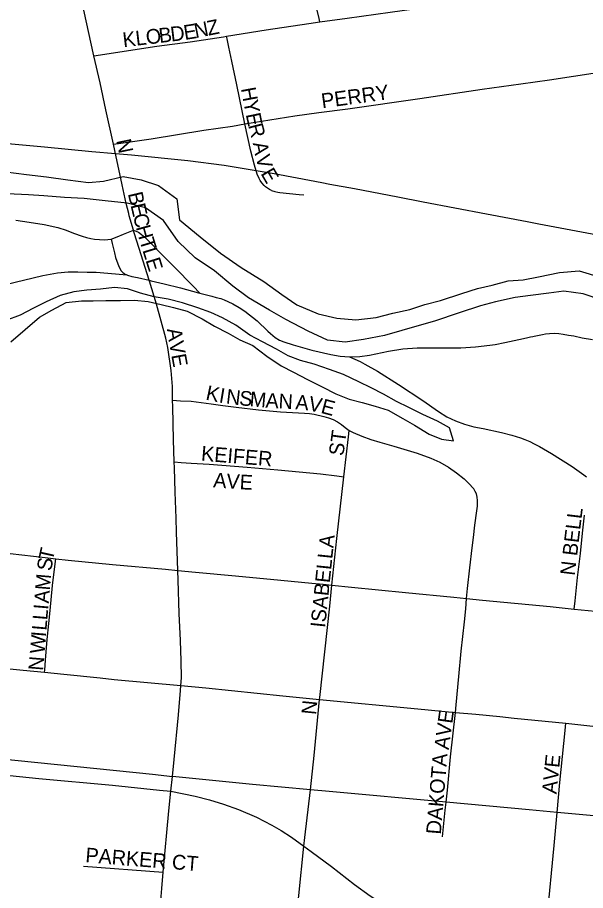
# Model space of a CAD drawing. Extents: x -209 to 4852, y 0 to 905.
# Drawn here: x 90.79 to 98.07, y 279.43 to 290.63 of the extents above; entities that cross this region are included whole.
import ezdxf

# ---------------------------------------------------------------- set-up
doc = ezdxf.new("R2010")
doc.units = 0
for name, color, linetype in [('GM_X_Airport_Location_Class_2', 7, 'Continuous'), ('GM_X_Airport_Location_Class_3', 7, 'Continuous'), ('GM_X_Corporation', 7, 'Continuous'), ('GM_X_Major_Lake', 7, 'Continuous'), ('GM_X_Major_River', 7, 'Continuous'), ('GM_X_US_Route', 7, 'Continuous')]:
    doc.layers.add(name, color=color, linetype=linetype)

msp = doc.modelspace()

# ---------------------------------------------------------------- linework, layer by layer
at = {"layer": 'GM_X_Airport_Location_Class_2'}
for points in [[(94.665, 290.574), (94.655, 290.616), (94.628, 290.74), (94.574, 290.977), (94.48, 291.405), (94.426, 291.646), (94.326, 292.145)], [(91.77, 290.139), (91.52, 291.277), (91.425, 291.716)], [(94.665, 290.574), (95.015, 290.623), (95.567, 290.697), (95.875, 290.743), (96.357, 290.827), (96.54, 290.854), (96.663, 290.864)], [(93.469, 290.389), (93.979, 290.47), (94.526, 290.554), (94.665, 290.574)], [(91.77, 290.139), (92.576, 290.262), (93.004, 290.319), (93.431, 290.383), (93.469, 290.389)], [(93.706, 289.265), (93.601, 289.766), (93.536, 290.068), (93.5, 290.25), (93.476, 290.357), (93.469, 290.389)], [(92.019, 289.004), (91.924, 289.446), (91.848, 289.791), (91.77, 290.139)], [(93.706, 289.265), (94.345, 289.369), (94.654, 289.413), (95.025, 289.457), (95.948, 289.59), (96.748, 289.711), (97.241, 289.78), (97.609, 289.83), (98.225, 289.923), (98.533, 289.962)], [(92.019, 289.004), (92.113, 289.018), (92.501, 289.075), (93.177, 289.185), (93.547, 289.238), (93.706, 289.265)], [(94.048, 288.413), (94.019, 288.426), (93.993, 288.441), (93.97, 288.459), (93.951, 288.477), (93.922, 288.509), (93.901, 288.54), (93.887, 288.565), (93.863, 288.622), (93.826, 288.738), (93.78, 288.917), (93.706, 289.265)], [(92.216, 288.118), (92.184, 288.243), (92.131, 288.483), (92.036, 288.923), (92.019, 289.004)], [(94.048, 288.413), (94.09, 288.4), (94.126, 288.392), (94.153, 288.387), (94.4, 288.361), (94.459, 288.357)], [(92.275, 287.904), (92.223, 288.088), (92.216, 288.118)], [(90.77, 288.029), (90.941, 288.004), (91.133, 287.974), (91.308, 287.937), (91.414, 287.901), (91.508, 287.866), (91.617, 287.827), (91.676, 287.81), (91.731, 287.797), (91.778, 287.789), (91.84, 287.784), (91.902, 287.78), (91.949, 287.782), (91.991, 287.787)], [(91.991, 287.787), (92.069, 287.819), (92.15, 287.852), (92.275, 287.904)], [(92.275, 287.904), (92.339, 287.877), (92.38, 287.849), (92.421, 287.814), (92.665, 287.564), (92.801, 287.43), (93.041, 287.184), (93.126, 287.096)], [(92.778, 285.721), (92.776, 285.898), (92.759, 286.105), (92.716, 286.398), (92.69, 286.52), (92.631, 286.737), (92.572, 286.954), (92.48, 287.25), (92.476, 287.261), (92.348, 287.667), (92.286, 287.869), (92.278, 287.893), (92.275, 287.904)], [(91.991, 287.787), (92.003, 287.733), (92.033, 287.614), (92.046, 287.554), (92.087, 287.438), (92.119, 287.382), (92.139, 287.361), (92.151, 287.352), (92.161, 287.345), (92.191, 287.33)], [(88.536, 286.693), (88.625, 286.684), (88.773, 286.695), (89.03, 286.737), (89.142, 286.764), (89.321, 286.808), (89.738, 286.913), (89.921, 286.971), (90.271, 287.097), (90.549, 287.181), (90.636, 287.206), (91.113, 287.323), (91.302, 287.354), (91.441, 287.367), (91.563, 287.367), (91.682, 287.366), (91.798, 287.364), (92.144, 287.334), (92.191, 287.33)], [(92.191, 287.33), (92.201, 287.325), (92.256, 287.31), (92.33, 287.294), (92.476, 287.261), (92.502, 287.255), (92.671, 287.216), (92.879, 287.162), (93.111, 287.1), (93.126, 287.096)], [(93.126, 287.096), (93.279, 287.057), (93.335, 287.041), (93.395, 287.025), (93.437, 287.01), (93.488, 286.99), (93.552, 286.957), (93.631, 286.912), (93.704, 286.864), (93.862, 286.74), (94, 286.608), (94.031, 286.578), (94.093, 286.526), (94.15, 286.493), (94.205, 286.471), (94.323, 286.431), (94.563, 286.365), (94.805, 286.307), (94.928, 286.287), (95.048, 286.28)], [(95.048, 286.28), (95.179, 286.284), (95.304, 286.301), (95.547, 286.353), (95.73, 286.382), (95.914, 286.395), (96.099, 286.396), (96.473, 286.396), (96.661, 286.406), (96.847, 286.427), (96.912, 286.438), (97.036, 286.461), (97.278, 286.515), (97.334, 286.528), (97.368, 286.536), (97.395, 286.541), (97.414, 286.544), (97.519, 286.564), (97.56, 286.572), (97.609, 286.579), (97.673, 286.583), (97.729, 286.579), (97.785, 286.57), (97.854, 286.557), (97.922, 286.547), (98.028, 286.524), (98.161, 286.5)], [(95.048, 286.28), (95.181, 286.217), (95.241, 286.186), (95.403, 286.094), (95.672, 285.925), (95.984, 285.717), (96.185, 285.576), (96.293, 285.511), (96.407, 285.456), (96.521, 285.415), (96.642, 285.381), (96.761, 285.36), (96.993, 285.308), (97.126, 285.273), (97.181, 285.257), (97.239, 285.24), (97.294, 285.218), (97.36, 285.191), (97.415, 285.164), (97.483, 285.129), (97.637, 285.037), (97.901, 284.874), (98.052, 284.765), (98.086, 284.741)], [(92.778, 285.721), (92.881, 285.716), (93.018, 285.71), (93.272, 285.677), (93.424, 285.655), (93.592, 285.634), (93.879, 285.599), (94.162, 285.575), (94.471, 285.557), (94.532, 285.55), (94.594, 285.542), (94.717, 285.515), (94.776, 285.497), (94.836, 285.475), (94.893, 285.447), (94.945, 285.411), (94.991, 285.374), (95.026, 285.347), (95.043, 285.335)], [(92.799, 284.93), (92.789, 285.214), (92.779, 285.639), (92.778, 285.721)], [(94.975, 284.741), (95.034, 285.251), (95.043, 285.335)], [(95.043, 285.335), (95.092, 285.31), (95.203, 285.261), (95.318, 285.22), (95.436, 285.183), (95.615, 285.132), (95.913, 285.044), (96.09, 284.981), (96.205, 284.928), (96.314, 284.865), (96.417, 284.793), (96.514, 284.713), (96.587, 284.643), (96.622, 284.605)], [(92.799, 284.93), (92.887, 284.925), (93.018, 284.917), (93.246, 284.902), (93.733, 284.864), (94.125, 284.83), (94.672, 284.777), (94.883, 284.753), (94.975, 284.741)], [(92.845, 283.538), (92.828, 284.031), (92.822, 284.208), (92.812, 284.544), (92.802, 284.856), (92.799, 284.93)], [(94.821, 283.352), (94.884, 283.949), (94.975, 284.741)], [(96.548, 283.179), (96.56, 283.31), (96.59, 283.571), (96.619, 283.831), (96.635, 283.962), (96.654, 284.119), (96.678, 284.302), (96.685, 284.363), (96.689, 284.435), (96.684, 284.477), (96.673, 284.521), (96.658, 284.553), (96.639, 284.584), (96.622, 284.605)], [(97.926, 283.044), (97.938, 283.151), (97.971, 283.447), (98.006, 283.758), (98.034, 284.017), (98.058, 284.25)], [(89.522, 283.869), (89.814, 283.839), (90.223, 283.801), (90.694, 283.755), (91.146, 283.705), (91.28, 283.69)], [(91.136, 282.233), (91.138, 282.261), (91.148, 282.391), (91.171, 282.656), (91.192, 282.858), (91.208, 283.024), (91.239, 283.348), (91.272, 283.626), (91.28, 283.69)], [(91.28, 283.69), (91.438, 283.673), (92.008, 283.615), (92.688, 283.554), (92.845, 283.538)], [(92.845, 283.538), (93.073, 283.516), (93.585, 283.469), (94.167, 283.414), (94.564, 283.376), (94.708, 283.363), (94.821, 283.352)], [(92.885, 282.062), (92.891, 282.163), (92.887, 282.38), (92.881, 282.64), (92.864, 282.988), (92.848, 283.416), (92.845, 283.538)], [(94.663, 281.885), (94.665, 281.909), (94.792, 283.083), (94.821, 283.352)], [(94.821, 283.352), (95.072, 283.327), (95.764, 283.258), (96.385, 283.195), (96.548, 283.179)], [(96.403, 281.719), (96.413, 281.817), (96.447, 282.178), (96.479, 282.504), (96.52, 282.882), (96.537, 283.049), (96.548, 283.179)], [(96.548, 283.179), (96.753, 283.157), (97.618, 283.075), (97.926, 283.044)], [(97.926, 283.044), (98.732, 282.964), (99.262, 282.91), (99.395, 282.896), (99.463, 282.889)], [(89.404, 282.402), (89.874, 282.358), (90.863, 282.259), (91.136, 282.233)], [(91.136, 282.233), (91.382, 282.209), (91.848, 282.163), (92.029, 282.143), (92.885, 282.062)], [(92.776, 280.899), (92.799, 281.117), (92.854, 281.69), (92.881, 281.999), (92.885, 282.062)], [(92.885, 282.062), (93.202, 282.033), (94.19, 281.931), (94.663, 281.885)], [(94.544, 280.728), (94.593, 281.165), (94.663, 281.885)], [(94.663, 281.885), (95.923, 281.763), (96.403, 281.719)], [(96.285, 280.567), (96.302, 280.723), (96.342, 281.15), (96.403, 281.719)], [(96.403, 281.719), (96.666, 281.695), (96.973, 281.665), (97.156, 281.647), (97.818, 281.579)], [(97.708, 280.437), (97.741, 280.821), (97.809, 281.489), (97.818, 281.579)], [(97.818, 281.579), (98.205, 281.539), (99.195, 281.435), (99.325, 281.421)], [(92.756, 280.707), (92.776, 280.899)], [(92.657, 279.67), (92.73, 280.456), (92.756, 280.707)], [(94.462, 280.004), (94.473, 280.114), (94.544, 280.728)], [(96.239, 280.124), (96.274, 280.467), (96.285, 280.567)], [(97.575, 278.701), (97.569, 278.831), (97.58, 279.08), (97.672, 280.012), (97.708, 280.437)], [(94.357, 278.998), (94.395, 279.371), (94.462, 280.004)], [(91.637, 279.749), (92.657, 279.67), (92.657, 279.67)], [(92.614, 279.152), (92.638, 279.46), (92.657, 279.67)]]:
    msp.add_lwpolyline(points, dxfattribs=at)
at = {"layer": 'GM_X_Corporation'}
for points in [[(89.292, 281.253), (90.799, 281.101), (92.52, 280.927), (92.776, 280.899)], [(89.9, 280.99), (91.065, 280.87), (92.006, 280.785), (92.612, 280.722), (92.756, 280.707)], [(107.764, 279.499), (106.864, 279.58), (106.803, 279.585), (106.094, 279.655), (105.967, 279.667), (105.35, 279.725), (105.059, 279.752), (104.446, 279.809), (104.162, 279.836), (102.341, 280.008), (101.255, 280.11), (100.777, 280.154), (99.888, 280.235), (99.215, 280.299), (99.021, 280.317), (97.708, 280.437), (97.351, 280.469), (96.285, 280.567), (94.787, 280.706), (94.544, 280.728), (93.803, 280.793), (92.776, 280.899)], [(92.756, 280.707), (93.067, 280.645), (93.251, 280.6), (93.432, 280.544), (93.621, 280.474), (93.853, 280.375), (94.05, 280.272), (94.168, 280.203), (94.303, 280.118), (94.462, 280.004), (94.555, 279.937), (94.815, 279.741), (95.11, 279.512), (95.311, 279.367), (95.466, 279.267), (95.628, 279.174), (95.766, 279.105), (95.855, 279.065), (96.02, 278.994), (96.194, 278.929), (96.37, 278.872), (96.549, 278.827), (96.731, 278.791), (96.86, 278.773)]]:
    msp.add_lwpolyline(points, dxfattribs=at)
at = {"layer": 'GM_X_Major_Lake'}
for points in [[(90.641, 288.652), (90.906, 288.615), (91.163, 288.586), (91.435, 288.549), (91.7, 288.513), (91.89, 288.531), (92.142, 288.593), (92.377, 288.55)], [(92.377, 288.55), (92.595, 288.476), (92.834, 288.303), (92.865, 288.037), (93.133, 287.818), (93.394, 287.606), (93.655, 287.425), (93.947, 287.243), (94.178, 287.078), (94.372, 286.945), (94.643, 286.832), (94.885, 286.773), (95.127, 286.752), (95.386, 286.784), (95.6, 286.84), (95.821, 286.887), (96.012, 286.951), (96.211, 287), (96.486, 287.092), (96.685, 287.156), (96.876, 287.197), (97.082, 287.253), (97.272, 287.264), (97.471, 287.304), (97.738, 287.359), (97.989, 287.383), (98.26, 287.301)], [(93.551, 287.184), (93.313, 287.38), (93.066, 287.546), (92.851, 287.756), (92.66, 288.026), (92.429, 288.191), (92.195, 288.25), (91.915, 288.28), (91.642, 288.309), (91.392, 288.322), (91.127, 288.344), (90.93, 288.356), (90.657, 288.37)], [(98.283, 287.004), (98.042, 287.086), (97.793, 287.122), (97.602, 287.096), (97.366, 287.064), (97.168, 287.038), (96.916, 286.983), (96.725, 286.934), (96.45, 286.842), (96.136, 286.736), (95.937, 286.68), (95.716, 286.616), (95.494, 286.553), (95.227, 286.499), (94.991, 286.466), (94.764, 286.494), (94.516, 286.607), (94.231, 286.758), (94.022, 286.877), (93.752, 287.035), (93.551, 287.184)]]:
    msp.add_lwpolyline(points, dxfattribs=at)
at = {"layer": 'GM_X_Major_River'}
msp.add_lwpolyline([(90.706, 286.472), (91.071, 286.788), (91.231, 286.878), (91.413, 286.975), (91.61, 286.996), (91.761, 286.995), (91.92, 287.002), (92.109, 287), (92.291, 287.006), (92.465, 286.99), (92.631, 286.951), (92.79, 286.912), (92.963, 286.865), (93.159, 286.765), (93.317, 286.672), (93.491, 286.58), (93.641, 286.495), (93.807, 286.426), (93.988, 286.288), (94.168, 286.165), (94.327, 286.08), (94.508, 285.988), (94.696, 285.895), (94.869, 285.803), (95.043, 285.734), (95.209, 285.694), (95.375, 285.648), (95.541, 285.593), (95.729, 285.486), (95.88, 285.401), (96.068, 285.286), (96.227, 285.224), (96.378, 285.2), (96.326, 285.367), (96.175, 285.452), (95.987, 285.537), (95.806, 285.629), (95.648, 285.706), (95.482, 285.799), (95.324, 285.883), (95.166, 285.96), (94.97, 286.053), (94.788, 286.115), (94.592, 286.185), (94.419, 286.232), (94.26, 286.293), (94.11, 286.378), (93.929, 286.47), (93.77, 286.555), (93.59, 286.686), (93.417, 286.778), (93.266, 286.847), (93.1, 286.909), (92.904, 286.971), (92.722, 287.018), (92.541, 287.05), (92.367, 287.097), (92.201, 287.151), (92.035, 287.168), (91.853, 287.146), (91.679, 287.132), (91.513, 287.111), (91.338, 287.067), (91.156, 286.984), (90.996, 286.902), (90.822, 286.812), (90.64, 286.745)], dxfattribs=at)
at = {"layer": 'GM_X_US_Route'}
msp.add_lwpolyline([(98.295, 287.825), (97.474, 287.981), (97.325, 288.009), (96.804, 288.109), (95.99, 288.262), (95.666, 288.324), (95.11, 288.433), (94.794, 288.487), (94.692, 288.511), (94.374, 288.568), (94.08, 288.626), (93.44, 288.731), (92.975, 288.794), (92.251, 288.863), (92.046, 288.88), (91.741, 288.909), (91.137, 288.967), (90.572, 289.017)], dxfattribs=at)

# ---------------------------------------------------------------- texts
at = {"layer": 'GM_X_Airport_Location_Class_3'}
for s, height, rotation, p in [('D', 0.189, 6.7439, (92.76, 290.321)), ('E', 0.189, 9.0791, (92.934, 290.341)), ('N', 0.189, 11.2135, (93.073, 290.364)), ('Z', 0.189, 11.2798, (93.237, 290.396)), ('K', 0.189, 6.7481, (92.148, 290.248)), ('L', 0.189, 6.7354, (92.313, 290.268)), ('O', 0.189, 6.7344, (92.446, 290.283)), ('B', 0.189, 6.7183, (92.611, 290.303)), ('PERRY', 0.1894, 7.7654, (94.697, 289.465)), ('H', 0.189, 280.5512, (93.654, 289.719)), ('Y', 0.189, 280.5512, (93.684, 289.555)), ('E', 0.189, 281.6999, (93.715, 289.388)), ('R', 0.189, 284.604, (93.745, 289.247)), ('N', 0.189, 281.7058, (92.055, 289.053)), ('A', 0.189, 281.1728, (93.804, 289.019)), ('V', 0.189, 284.5317, (93.839, 288.844)), ('E', 0.189, 300.2604, (93.902, 288.63)), ('B', 0.189, 283.1821, (92.203, 288.371)), ('E', 0.189, 283.1748, (92.237, 288.225)), ('C', 0.189, 283.1821, (92.268, 288.095)), ('H', 0.189, 285.4008, (92.304, 287.941)), ('T', 0.189, 287.107, (92.35, 287.775)), ('L', 0.189, 287.2102, (92.389, 287.647)), ('E', 0.189, 287.2102, (92.429, 287.519)), ('A', 0.189, 278.9772, (92.704, 286.634)), ('V', 0.189, 280.0963, (92.731, 286.465)), ('E', 0.189, 280.2847, (92.76, 286.301)), ('K', 0.189, 348.0686, (93.193, 285.731)), ('I', 0.189, 350.487, (93.364, 285.695)), ('N', 0.189, 353.2652, (93.457, 285.68)), ('S', 0.189, 353.957, (93.625, 285.66)), ('M', 0.189, 354.9363, (93.761, 285.646)), ('A', 0.189, 356.6039, (93.966, 285.628)), ('N', 0.189, 356.6265, (94.132, 285.618)), ('A', 0.189, 355.7337, (94.348, 285.605)), ('V', 0.189, 348.7587, (94.508, 285.593)), ('E', 0.189, 344.9964, (94.668, 285.562)), ('ST', 0.1894, 82.4092, (94.967, 285.001)), ('KEIFER', 0.1894, 355.3324, (93.138, 284.948)), ('A', 0.189, 355.427, (93.295, 284.607)), ('V', 0.189, 355.6798, (93.462, 284.594)), ('E', 0.189, 357.1509, (93.634, 284.581)), ('N BELL', 0.1894, 83.1626, (97.933, 283.467)), ('ISABELLA', 0.1894, 84.0664, (94.733, 282.799)), ('T', 0.189, 77.3289, (91.241, 283.654)), ('S', 0.189, 82.5462, (91.225, 283.526)), ('M', 0.189, 85.1494, (91.204, 283.279)), ('A', 0.189, 85.142, (91.19, 283.113)), ('L', 0.189, 85.1648, (91.171, 282.897)), ('I', 0.189, 85.142, (91.183, 283.03)), ('L', 0.189, 85.132, (91.16, 282.764)), ('W', 0.189, 85.1526, (91.135, 282.465)), ('I', 0.189, 85.142, (91.153, 282.681)), ('N', 0.189, 85.142, (91.116, 282.249)), ('N', 0.189, 84.2937, (94.616, 281.683)), ('AVE', 0.1894, 82.1508, (96.317, 281.234)), ('DAKOTA', 0.1894, 85.2379, (96.216, 280.149)), ('AVE', 0.1894, 84.0977, (97.7, 280.667)), ('PARKER CT', 0.1894, 355.4856, (91.655, 279.798))]:
    msp.add_text(s, height=height, rotation=rotation, dxfattribs=at).set_placement(p)

doc.saveas('drawing.dxf')
